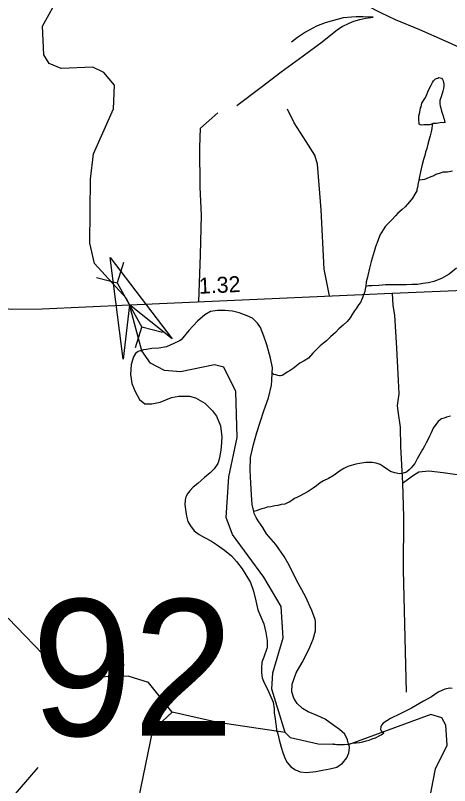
# Model space of a CAD drawing. Extents: x 2126262 to 2293712, y 749403 to 919119.
# Drawn here: x 2214819 to 2218214, y 800917 to 806933 of the extents above; entities that cross this region are included whole.
import ezdxf

# ---------------------------------------------------------------- set-up
doc = ezdxf.new("R2010")
doc.units = 0
for name, color, linetype in [('Exist Hydrographic Creek Single Shore', 7, 'Continuous'), ('Exist Hydrographic Misc Water Feature', 7, 'Continuous'), ('Exist Railroad Mainline', 7, 'Continuous'), ('Exist Railroad Siding', 7, 'Continuous'), ('Exist Road Non-System Type 51', 7, 'Continuous'), ('Exist Road Primary NC Attributed', 7, 'Continuous'), ('Exist Road Primary NC Service Mileage Hundredths English Label', 7, 'Continuous'), ('Exist Road Secondary Structure Culvert Attributed CELL', 7, 'Continuous'), ('Exist Road Secondary Structure Culvert CELL', 7, 'Continuous'), ('Exist Road Secondary Structure Standard Bridge Number Label', 7, 'Continuous')]:
    doc.layers.add(name, color=color, linetype=linetype)

msp = doc.modelspace()

# ---------------------------------------------------------------- linework, layer by layer
at = {"layer": 'Exist Hydrographic Creek Single Shore'}
for points in [[(2216927.5, 801330.8), (2216824.4, 801670.9), (2216832.4, 801798.6), (2216913.4, 802072.5), (2216895.6, 802315.6), (2216760.4, 802544.7), (2216516.4, 802877.8), (2216465.6, 803010.1), (2216488.5, 803327.8), (2216553.5, 803634.8), (2216542.5, 803995.8), (2216449.6, 804184.7), (2216374.5, 804202.7), (2216108.6, 804149.1), (2215983.5, 804158.3), (2215874.4, 804216.3), (2215807.6, 804312.8), (2215711.6, 804671.5), (2215687.4, 804722), (2215436.4, 804996.2), (2215401.6, 805154.4), (2215406.5, 805652.9), (2215430.5, 805852.4), (2215586.6, 806203.5), (2215593.5, 806387.1), (2215509.5, 806487.2), (2215425.6, 806528.3), (2215175.6, 806517.1), (2215083.6, 806558.3), (2215041.5, 806624.8), (2215031.5, 806848.1), (2215163.5, 807091.4)], [(2216043.4, 801490.2), (2215858.4, 801723.6), (2215699.5, 801772.8), (2215349.5, 801760.3), (2215249.4, 801785.3), (2215099.5, 801877), (2214763.4, 802225.1)], [(2216927.5, 801330.8), (2216401.4, 801410.6), (2216043.4, 801490.2)], [(2218039.5, 800724.1), (2218103.5, 801047.5), (2218194.3, 801232.6), (2218184.5, 801390.2), (2218151.5, 801446.7), (2218067.4, 801471.4), (2217419.5, 801235.5), (2217186.5, 801240.3), (2216969.4, 801290.6), (2216927.5, 801330.8)]]:
    msp.add_lwpolyline(points, dxfattribs=at)
at = {"layer": 'Exist Hydrographic Misc Water Feature'}
for points in [[(2218078.7, 806086.6), (2218058.8, 806078.5), (2218040.8, 806078.3), (2218012.7, 806078.1), (2217992.8, 806075.9), (2217982.8, 806077.9), (2217976.8, 806083.9), (2217974.6, 806093.8), (2217972.5, 806113.8), (2217974.2, 806147.8), (2217979.9, 806177.8), (2217985.8, 806209.9), (2217991.8, 806217.9), (2217997.5, 806247.9), (2218019.3, 806284.1), (2218029.3, 806302.1), (2218048.8, 806348.2), (2218068.5, 806388.4), (2218080.6, 806408.4), (2218088.2, 806420.5), (2218094.3, 806428.5), (2218102.3, 806436.6), (2218112.2, 806440.6), (2218120.2, 806442.7), (2218130.2, 806446.8), (2218140.2, 806444.8), (2218150.3, 806442.9), (2218158.3, 806432.9), (2218162.2, 806423), (2218166.5, 806409), (2218168.5, 806395.1), (2218168.5, 806381.1), (2218166.7, 806363.1), (2218160.8, 806341), (2218155, 806323), (2218147.2, 806296.9), (2218141.3, 806284.9), (2218137.2, 806268.9), (2218137.6, 806262.9), (2218137.6, 806240.9), (2218139.8, 806227), (2218145.8, 806207), (2218150.1, 806185), (2218156, 806169.1), (2218162.2, 806149.1), (2218166.3, 806135.1), (2218172.4, 806113.2), (2218174.5, 806107.2), (2218178.6, 806097.3), (2218166.5, 806093.1), (2218152.6, 806095.1), (2218110.5, 806088.8), (2218082.4, 806088.5), (2218078.7, 806086.6)], [(2218078.7, 806086.6), (2218076.7, 806074.6), (2218075, 806048.6), (2218068.9, 806022.5), (2218061.3, 805992.4), (2218051.5, 805956.4), (2218043.7, 805926.4), (2218036.1, 805894.3), (2218026.2, 805864.3), (2218020.3, 805838.2), (2218008.4, 805808.2), (2217998.8, 805768.2), (2217991, 805734.1), (2217985.2, 805712.1), (2217977.4, 805674), (2217971.7, 805646)], [(2218237, 805715.8), (2218197.3, 805709.5), (2218159.3, 805707.3), (2218147.2, 805703.2), (2218105.2, 805688.9), (2218091.4, 805680.8), (2218067.5, 805670.7), (2218035.5, 805658.5), (2218017.8, 805652.3), (2217997.7, 805648.2), (2217975.8, 805646), (2217971.7, 805646)], [(2217971.7, 805646), (2217966, 805612), (2217963.9, 805600), (2217958.2, 805571.9), (2217956.3, 805561.9), (2217942.6, 805535.8), (2217922.7, 805505.7), (2217898.9, 805475.5), (2217865.3, 805437.3), (2217843.3, 805417.2), (2217809.5, 805389), (2217789.8, 805366.8), (2217764, 805338.7), (2217732, 805306.4), (2217712.3, 805286.3), (2217706.2, 805278.3), (2217668.8, 805216.1), (2217653, 805172), (2217635.4, 805125.9), (2217623.7, 805087.8), (2217600.1, 805011.7), (2217586.4, 804959.6), (2217573.1, 804901.5), (2217571, 804887.5), (2217561.2, 804851.4), (2217557.5, 804815.4)], [(2218266.2, 804958.3), (2218210.8, 804911.9), (2218150.9, 804877.5), (2218089, 804855.1), (2218045.3, 804844.8), (2218005.3, 804838.5), (2217963.3, 804832.2), (2217919.2, 804829.9), (2217877.2, 804829.6), (2217821.2, 804829.2), (2217769.3, 804828.9), (2217713.5, 804828.5), (2217661.5, 804824.2), (2217605.5, 804819.7), (2217579.4, 804819.6), (2217557.5, 804815.4)], [(2217557.5, 804815.4), (2217555.4, 804809.4), (2217551.7, 804777.4), (2217541.9, 804755.4), (2217530.2, 804721.3), (2217516.5, 804691.2), (2217500.5, 804671.1), (2217486.7, 804645), (2217471, 804624.9), (2217455, 804600.8), (2217435.3, 804570.7), (2217413.5, 804542.6), (2217381.8, 804512.4), (2217347.9, 804484.1), (2217321.9, 804456), (2217282.3, 804421.7), (2217250.5, 804391.5), (2217228.8, 804373.3), (2217200.7, 804351.2), (2217175.1, 804327), (2217143.3, 804294.8), (2217111.5, 804256.6), (2217075.8, 804234.4), (2217043.6, 804216.1), (2216990.3, 804175.8), (2216968.2, 804159.6), (2216944.4, 804145.5), (2216926.5, 804133.4), (2216916.5, 804127.3), (2216904.4, 804121.2), (2216892.5, 804117.1), (2216882.5, 804117), (2216870.6, 804119), (2216854.6, 804124.9), (2216840.4, 804128.8), (2216834.5, 804132.7), (2216826.5, 804140.7)], [(2216826.5, 804140.7), (2216828.3, 804180.6), (2216813.8, 804256.6), (2216785.1, 804360.3), (2216762.5, 804428.1), (2216734, 804493.9), (2216711.7, 804529.7), (2216671.5, 804567.4), (2216631.5, 804587.2), (2216569.1, 804610.7), (2216517.3, 804622.4), (2216459.2, 804628), (2216399.2, 804627.6), (2216343.2, 804621.1), (2216299.5, 804594.8), (2216243.9, 804544.6), (2216174.4, 804472), (2216114.9, 804399.6), (2216103.1, 804391.6), (2216057.1, 804369.3), (2216001.6, 804342.9), (2215941.5, 804334.5), (2215885.5, 804330.2), (2215843.5, 804323.8), (2215819.5, 804319.7)], [(2215819.5, 804319.7), (2215803.7, 804315.6), (2215779.7, 804307.4), (2215757.7, 804291.3), (2215742, 804267.2), (2215724.5, 804205.1), (2215719, 804129), (2215723.3, 804093.1), (2215729.5, 804057.2), (2215755.7, 803995.3), (2215790.1, 803933.6), (2215830.5, 803897.9), (2215884.5, 803898.3), (2215950.3, 803912.7), (2216039.9, 803949.3), (2216095.9, 803959.7), (2216137.9, 803960), (2216180, 803958.3), (2216225.9, 803946.6), (2216300.3, 803905.2), (2216360.8, 803843.6), (2216390.9, 803801.8), (2216421.5, 803726), (2216432, 803642.2), (2216428.5, 803560.2), (2216422.7, 803520.1), (2216413.3, 803466.1), (2216401.4, 803434), (2216373.7, 803391.9), (2216341.9, 803359.7), (2216298.3, 803323.3), (2216274.5, 803303.2), (2216244.5, 803277), (2216208.7, 803246.8), (2216183, 803220.6), (2216163.1, 803194.4), (2216153.3, 803174.4), (2216149.4, 803164.4), (2216145.5, 803144.4), (2216143.7, 803114.3), (2216145.9, 803092.4), (2216150.2, 803054.4), (2216156.4, 803022.5), (2216166.6, 802980.6), (2216186.9, 802946.7), (2216217.3, 802907), (2216255.2, 802877.2), (2216297.4, 802855.5), (2216351.8, 802825.9), (2216399.8, 802796.2), (2216453.9, 802756.6), (2216508.4, 802711), (2216548.6, 802667.3), (2216592.9, 802609.6), (2216621.2, 802563.9), (2216655.7, 802502.1), (2216680.3, 802436.3), (2216698.7, 802360.4), (2216715.1, 802290.6), (2216737.5, 802234.7), (2216760, 802181), (2216776.4, 802113.1), (2216786.7, 802049.1), (2216787.1, 801999.2), (2216785.3, 801989.1), (2216761.7, 801921), (2216745.9, 801880.9), (2216742.2, 801836.9), (2216742.4, 801797), (2216748.8, 801759), (2216765, 801719.1), (2216787.5, 801675.3), (2216807.6, 801627.4), (2216833.9, 801567.7), (2216842.5, 801517.8), (2216842.7, 801481.7), (2216846.8, 801457.8), (2216849, 801439.8), (2216851.3, 801415.8)], [(2216681.9, 803058.1), (2216669.4, 803112), (2216664.9, 803187.9), (2216660.4, 803279.8), (2216653.6, 803383.8), (2216656.9, 803479.7), (2216680.3, 803581.8), (2216705.7, 803674), (2216733.2, 803756.2), (2216760.5, 803844.4), (2216797.8, 803944.5), (2216820.9, 804044.6), (2216824.6, 804080.7), (2216826.5, 804140.7)], [(2218220.2, 803802.4), (2218190.3, 803794.2), (2218172.2, 803788.1), (2218150.5, 803781.9), (2218140.5, 803773.9), (2218124.5, 803761.7), (2218104.8, 803737.6), (2218084.9, 803709.5), (2218069.3, 803671.3), (2218057.4, 803645.3), (2218047.6, 803627.3), (2218029.7, 803593.2), (2218016, 803569), (2218005.9, 803549), (2218002, 803543), (2217960.6, 803468.8), (2217940.9, 803432.6), (2217927, 803414.5), (2217913.3, 803398.4), (2217897.3, 803382.3), (2217875.5, 803366.2), (2217851.5, 803358), (2217821.4, 803351.8), (2217785.5, 803359.6), (2217751.5, 803369.3), (2217727.3, 803385.1), (2217695.3, 803408.9), (2217670.9, 803424.7), (2217638.9, 803436.6), (2217609, 803440.3), (2217558.9, 803440), (2217508.9, 803433.6), (2217481, 803427.4), (2217443.3, 803417.2), (2217417.2, 803409), (2217387.5, 803392.8), (2217353.5, 803372.6), (2217311.6, 803342.3), (2217268, 803316), (2217228, 803297.7), (2217202.1, 803281.5), (2217172.2, 803259.3), (2217146.6, 803239.2), (2217108.6, 803214.9), (2217072.7, 803196.7), (2217041, 803178.5), (2217019, 803168.4), (2217001.2, 803158.2), (2216981.3, 803144.1), (2216959.1, 803132), (2216941.5, 803123.9), (2216925.5, 803115.7), (2216897.4, 803111.6), (2216871.4, 803105.3), (2216847.4, 803103.2), (2216815.6, 803094.9), (2216787.7, 803090.8), (2216765.8, 803084.6), (2216745.7, 803078.5), (2216729.7, 803072.4), (2216708, 803066.2), (2216681.9, 803058.1)], [(2217424.2, 801241.8), (2217416, 801275.8), (2217395.7, 801317.7), (2217353.5, 801355.3), (2217309.2, 801387), (2217240.7, 801436.5), (2217182.7, 801462.1), (2217108.4, 801493.6), (2217064.1, 801519.3), (2217021.9, 801558.9), (2216995.6, 801598.8), (2216979.4, 801650.7), (2216982.9, 801710.6), (2217014.5, 801796.8), (2217060, 801879.1), (2217093.5, 801943.3), (2217120.9, 801999.5), (2217146.4, 802059.6), (2217164.2, 802125.7), (2217165.6, 802195.7), (2217163.4, 802215.7), (2217136.9, 802283.4), (2217088.1, 802395.1), (2217017.4, 802522.6), (2216958.7, 802638.1), (2216920.2, 802705.9), (2216853.8, 802799.4), (2216783, 802884.8), (2216752.7, 802932.6), (2216716.4, 802984.3), (2216700.2, 803012.2), (2216686, 803042.1), (2216681.9, 803058.1)], [(2218232.7, 801675.2), (2218214.7, 801677.1), (2218174.9, 801670.9), (2218123, 801646.5), (2218073.2, 801610.2), (2218009.4, 801577.8), (2217915.9, 801521.2), (2217826.1, 801478.5), (2217750.6, 801442), (2217693, 801403.7), (2217680.9, 801389.6), (2217675, 801375.5), (2217673.1, 801355.5), (2217677.2, 801345.5), (2217685.4, 801335.6), (2217699.4, 801329.7)], [(2213880.4, 798569.4), (2213989.3, 798560.6), (2214130.4, 798662.7), (2214312.5, 798845.8), (2214536.4, 798890.4), (2214577.4, 799017.5), (2214801.3, 799216.3), (2214932.4, 799485.9), (2215181.5, 799634.9), (2215288.3, 799760.6), (2215525.4, 800388.8), (2215707.5, 800631.1), (2215781.5, 800806.7), (2215894.5, 801348.9), (2216043.4, 801490.2)], [(2216851.3, 801415.8), (2216851.3, 801411.8), (2216857.4, 801381.9), (2216861.5, 801349.9), (2216871.8, 801322), (2216881.8, 801274.1), (2216896.4, 801216.2), (2216910.8, 801174.3), (2216929, 801126.5), (2216943.2, 801096.6), (2216973.5, 801064.8), (2217007.7, 801041.1), (2217045.7, 801023.3), (2217093.7, 801019.7), (2217167.7, 801026.1), (2217219.8, 801036.5), (2217277.4, 801046.9), (2217331.5, 801061.3), (2217377.2, 801091.6), (2217409, 801133.8), (2217426.5, 801173.9), (2217432.2, 801211.9), (2217428.1, 801231.9), (2217424.2, 801241.8)], [(2217424.2, 801241.8), (2217451.9, 801248), (2217483.9, 801252.3), (2217507.9, 801254.4), (2217533.9, 801258.6), (2217560, 801266.7), (2217583.7, 801273), (2217607.7, 801281.1), (2217633.8, 801291.3), (2217663.5, 801305.5), (2217679.5, 801313.6), (2217695.5, 801325.7), (2217699.4, 801329.7)], [(2217300.2, 801243), (2217306.1, 801243), (2217318.2, 801241.1), (2217332.1, 801237.2), (2217352.2, 801237.3), (2217366.2, 801237.5), (2217392.2, 801237.6), (2217418.3, 801239.8), (2217424.2, 801241.8)]]:
    msp.add_lwpolyline(points, dxfattribs=at)
at = {"layer": 'Exist Railroad Mainline'}
for points in [[(2216314.9, 808207.4), (2216779.9, 807700.3), (2216874.1, 807592.6), (2216954.2, 807512.7), (2217004.5, 807458.7), (2217116.7, 807351), (2217218.8, 807251.1), (2217345, 807147.5), (2217457.2, 807069.6), (2217551.3, 807017.9), (2217677.6, 806954.1), (2217787.6, 806900.2)], [(2217787.6, 806900.2), (2217977.8, 806822.7), (2218178.1, 806733), (2218392.3, 806637.4), (2218674.6, 806518), (2218964.7, 806390.5), (2219177, 806298.9), (2219343.2, 806221.3), (2219449.4, 806165.5), (2219553.5, 806103.8), (2219679.6, 806004), (2219763.9, 805930.1), (2219810, 805886.1), (2219866, 805822.4), (2219936.2, 805734.5), (2220040.6, 805578.6), (2220114.8, 805470.9), (2220187.1, 805381), (2220231.2, 805319.1)]]:
    msp.add_lwpolyline(points, dxfattribs=at)
at = {"layer": 'Exist Railroad Siding'}
msp.add_lwpolyline([(2216551, 806228.2), (2216740.7, 806372.5), (2216896.6, 806490.9), (2217068.1, 806617.1), (2217216, 806727.2), (2217337.7, 806821.5), (2217373.8, 806845.6), (2217428.5, 806873), (2217463.6, 806887.7), (2217511.7, 806901.7), (2217559.1, 806911.9), (2217615.7, 806920), (2217537.5, 806921.8), (2217483.5, 806921.7), (2217447.5, 806919.6), (2217381.6, 806913.6), (2217239.6, 806875.3), (2217173.7, 806849.1), (2217085.9, 806801.1), (2217023.9, 806761), (2216978, 806725)], dxfattribs=at)
at = {"layer": 'Exist Road Non-System Type 51'}
for points in [[(2216253.7, 804695.5), (2216266.3, 805061.4), (2216274.5, 805372.3), (2216263.3, 805590.2), (2216260.5, 805900.2), (2216266.8, 806051.8), (2216400.8, 806170.5)], [(2217275.1, 804741.6), (2217231.7, 804950.6), (2217210.1, 805413.5), (2217181.5, 805771.7), (2217159.2, 805841.6), (2217092.2, 805947.7), (2216998, 806093.7), (2216945, 806201.2)], [(2217845.7, 803280), (2217930.1, 803340.7), (2217972, 803368.7), (2218051.5, 803375.7), (2218163.1, 803361.7), (2218273.4, 803347.7), (2218338.9, 803329.6), (2218383.6, 803282.1), (2218412.9, 803231.8), (2218435.2, 803212.3), (2218465.9, 803216.5), (2218477.1, 803245.8), (2218502, 803464.7), (2218535.5, 803515), (2218583.6, 803542.2), (2218716.2, 803539.4), (2218829.2, 803554.8), (2218897.6, 803602.3), (2218897.6, 803714), (2218892.7, 804172.8), (2218892, 804655.3), (2218886.8, 804807.2)], [(2217765.6, 804763.2), (2217770.3, 804665.7), (2217782.9, 804591.6), (2217798.2, 804333.3), (2217810.8, 804081.3), (2217816.4, 803976.5), (2217802.4, 803885.3), (2217808, 803842), (2217827.6, 803717.7), (2217830.3, 803566.9), (2217845.7, 803280)], [(2217845.7, 803280), (2217852.7, 803016), (2217851.3, 802602.7), (2217873.6, 801646)], [(2214190.5, 800131.6), (2214344.1, 800296.8), (2214622.9, 800625.1), (2214996.8, 801057.5)]]:
    msp.add_lwpolyline(points, dxfattribs=at)
at = {"layer": 'Exist Road Primary NC Attributed'}
for points in [[(2215711.6, 804671.5), (2217765.6, 804763.2), (2219636.1, 804840.7), (2219934, 804901.5), (2220139.2, 804982.5), (2220315.7, 805067), (2220414.6, 805129.6), (2220853.1, 805451)], [(2214064.2, 804816.8), (2214330.2, 804710.1), (2214516.4, 804663.4), (2214789.9, 804638.2), (2215028.6, 804641), (2215711.6, 804671.5)]]:
    msp.add_lwpolyline(points, dxfattribs=at)
at = {"layer": 'Exist Road Secondary Structure Culvert Attributed CELL'}
msp.add_lwpolyline([(2215662.5, 804248), (2215558.8, 805041.2), (2216045.2, 804406.1), (2215711.6, 804671.5)], close=True, dxfattribs=at)
at = {"layer": 'Exist Road Secondary Structure Culvert CELL'}
for p, q in [((2215664.8, 805003.7), (2215614.9, 804844.8)), ((2215453.5, 804885.9), (2215614.9, 804844.8)), ((2215614.9, 804844.8), (2215808.2, 804498.2)), ((2215758.3, 804339.3), (2215808.2, 804498.2)), ((2215969.6, 804457.1), (2215808.2, 804498.2))]:
    msp.add_line(p, q, dxfattribs=at)

# ---------------------------------------------------------------- texts
at = {"layer": 'Exist Road Primary NC Service Mileage Hundredths English Label'}
msp.add_text('1.32', height=125, rotation=2.55639, dxfattribs=at).set_placement((2216255.8, 804758.4))
at = {"layer": 'Exist Road Secondary Structure Standard Bridge Number Label'}
msp.add_text('92', height=1066.27, dxfattribs=at).set_placement((2214944, 801306.2))

doc.saveas('drawing.dxf')
